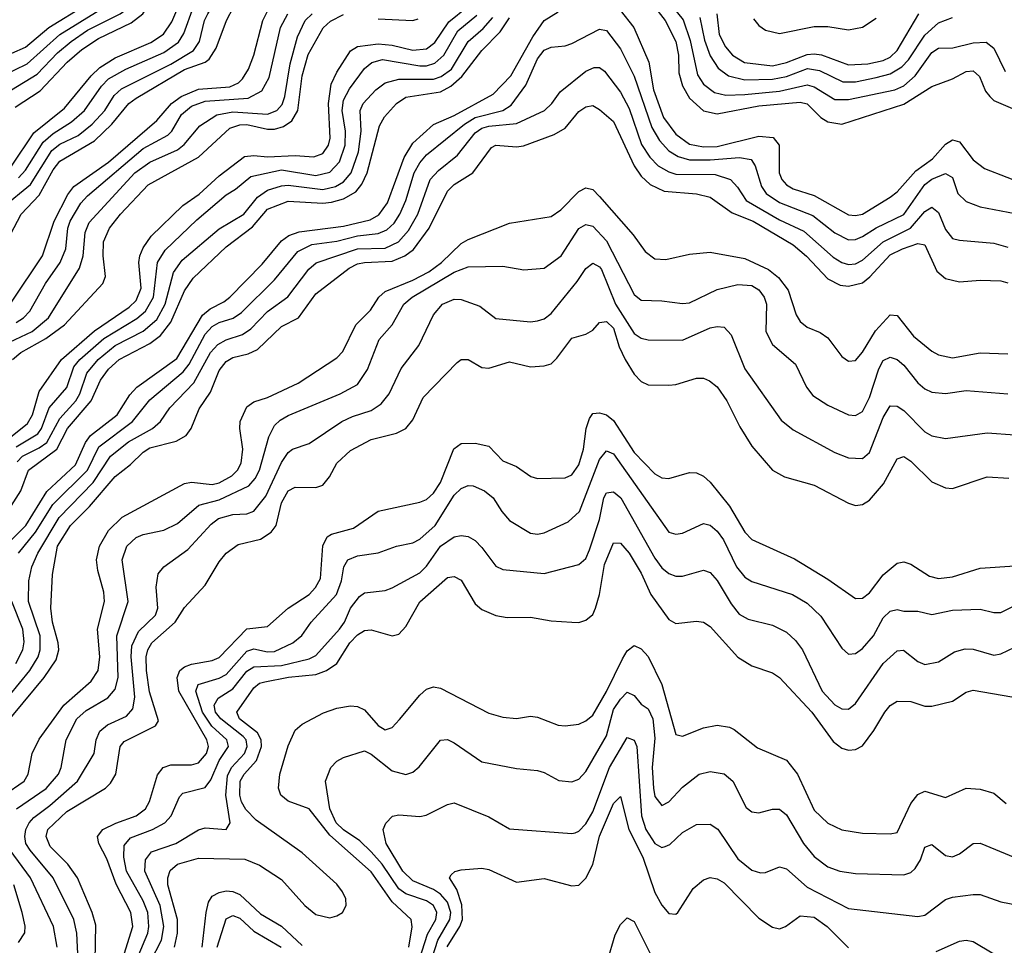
# Model space of a CAD drawing. Header units: inches. Extents: x 990535 to 1117859, y 769386 to 892122.
# Tile 911 of 1056: x 1065374 to 1068220, y 856755 to 859433. Entities that reach past the tile are written whole.
import ezdxf

# ---------------------------------------------------------------- set-up
doc = ezdxf.new("R2010")
doc.units = ezdxf.units.IN
doc.header["$MEASUREMENT"] = 0
doc.layers.add('B0865', color=7, linetype='Continuous')

msp = doc.modelspace()

# ---------------------------------------------------------------- linework, layer by layer
at = {"layer": 'B0865', "color": 5}
for points, elevation in [([(1065310, 859318.6), (1065390, 859352.9), (1065457.7, 859410), (1065564.3, 859475.7), (1065605.4, 859510), (1065617.8, 859530), (1065623.4, 859550), (1065626.6, 859630), (1065635.6, 859670), (1065722.6, 859837.4), (1065750.5, 859869.5), (1065899.6, 859970), (1065925.3, 859990), (1065933, 860000)], 4080), ([(1065323.8, 859270), (1065394.8, 859305.2), (1065489.9, 859390), (1065650.6, 859490), (1065665.2, 859510), (1065671.5, 859530), (1065675.3, 859610), (1065684.2, 859650), (1065750, 859791), (1065770, 859815), (1065830, 859861.1), (1065907.5, 859930), (1065971.5, 859970), (1065992.2, 859990), (1065996.5, 860000)], 4060), ([(1065324.8, 858890), (1065404.3, 858955.7), (1065466.2, 859053.8), (1065490, 859072.2), (1065542.1, 859097.9), (1065583, 859130), (1065620.1, 859170), (1065646.6, 859213.4), (1065667.6, 859232.4), (1065810, 859303.7), (1065876.4, 859343.6), (1065893.8, 859370), (1065908.1, 859430), (1065917.3, 859450), (1065990, 859570.5), (1066019.5, 859600.5), (1066089.5, 859650), (1066162.1, 859717.9), (1066210, 859750.8), (1066231, 859770), (1066244.4, 859790), (1066257, 859830), (1066278.2, 859950), (1066272.6, 860000)], 3940), ([(1065327.1, 858772.9), (1065377.7, 858870), (1065430, 858925.1), (1065470, 858998.1), (1065490, 859023), (1065590, 859082.1), (1065640.3, 859130), (1065689, 859190), (1065710, 859205.9), (1065850, 859288.6), (1065909.9, 859310), (1065921.1, 859318.9), (1065941.3, 859350), (1065971.2, 859430), (1066011.5, 859508.5), (1066035.8, 859544.2), (1066063.5, 859570), (1066170.6, 859649.4), (1066279.7, 859740.3), (1066298.1, 859761.9), (1066307.3, 859792.7), (1066317.5, 859942.5), (1066305.3, 860000)], 3920), ([(1065350, 859229.8), (1065424.5, 859275.5), (1065483.3, 859336.7), (1065522.8, 859370), (1065570, 859402.2), (1065664.3, 859450), (1065691.6, 859470), (1065716.1, 859510), (1065724.4, 859550), (1065729.1, 859610), (1065740.5, 859650), (1065790, 859752.4), (1065823, 859790), (1065880.9, 859839.1), (1065945.3, 859910), (1066016.7, 859943.3), (1066044.2, 859970), (1066053.6, 859990), (1066055.4, 860000)], 4040), ([(1065350, 859009.2), (1065414.8, 859105.2), (1065503, 859177), (1065579.9, 859270), (1065605.5, 859294.5), (1065650, 859322.1), (1065753, 859367), (1065789.1, 859390.9), (1065813.7, 859426.3), (1065897.4, 859622.6), (1065913.8, 859650), (1065950, 859684.9), (1066014.9, 859730), (1066068.6, 859790), (1066142.7, 859850), (1066162.7, 859877.3), (1066192.8, 859947.2), (1066204.3, 859990), (1066204.1, 860000)], 3980), ([(1065360, 859180), (1065433.1, 859226.9), (1065510.5, 859310), (1065553.1, 859346.9), (1065601.4, 859378.6), (1065696.1, 859423.9), (1065729.4, 859450), (1065755.2, 859490), (1065785.4, 859614.6), (1065814, 859686), (1065835.6, 859724.4), (1065859.7, 859750), (1065910.3, 859790), (1065951.8, 859848.2), (1065970, 859866.1), (1066050, 859901.8), (1066070, 859918.5), (1066091.1, 859948.9), (1066108.2, 860000)], 4020), ([(1065370, 858974.9), (1065390, 858997), (1065441.4, 859078.6), (1065470, 859103.7), (1065523.2, 859136.8), (1065560.9, 859170), (1065610, 859240.4), (1065630, 859261.3), (1065680.4, 859290), (1065790, 859338), (1065832.5, 859367.5), (1065847.6, 859392.4), (1065875.6, 859470), (1065950, 859610.1), (1065990, 859648), (1066057.3, 859690), (1066130, 859768.9), (1066177.1, 859802.9), (1066195, 859825), (1066212.8, 859867.2), (1066241.8, 859970), (1066240.3, 860000)], 3960), ([(1067193.8, 859553.8), (1067291.8, 859431.8), (1067312.1, 859372.1), (1067332.7, 859272.7), (1067350, 859246.1), (1067382.2, 859222.2), (1067414.6, 859214.6), (1067470, 859216.1), (1067570, 859226.2), (1067650, 859244.7), (1067670, 859238.9), (1067730, 859202.2), (1067770, 859201.6), (1067903.8, 859230), (1067930, 859240.9), (1067962.7, 859270), (1068010, 859337.7), (1068030, 859350.1), (1068071.1, 859351.1), (1068130, 859365.4), (1068168, 859368), (1068190.1, 859350.1), (1068222.8, 859282.8)], 3740), ([(1067070, 859511.7), (1067149.4, 859410), (1067192.4, 859310), (1067205.7, 859230), (1067235, 859150), (1067270, 859101.4), (1067310, 859072.9), (1067350, 859064.7), (1067390, 859065.7), (1067510, 859095.9), (1067551.8, 859091.8), (1067569.2, 859070), (1067569.4, 858990), (1067577, 858970), (1067590, 858954.6), (1067610, 858943.6), (1067670, 858924.4), (1067770, 858868.6), (1067790, 858866.2), (1067810, 858870.4), (1067890, 858919.3), (1067910, 858935), (1067964.3, 858995.7), (1068012.3, 859030), (1068050, 859072.3), (1068070, 859085.2), (1068090, 859079.6), (1068130, 859027.6), (1068162.6, 859002.6), (1068292, 858952)], 3680), ([(1067174.6, 859514.6), (1067239.1, 859430), (1067270.7, 859370), (1067278, 859330), (1067279, 859279), (1067290, 859241.3), (1067310, 859205.3), (1067350, 859169.4), (1067390, 859159.9), (1067510, 859183), (1067630, 859193.9), (1067650, 859189), (1067690, 859150.1), (1067710, 859137.6), (1067750, 859130.7), (1067930, 859188.3), (1068010, 859239.3), (1068070, 859261.1), (1068110, 859282.5), (1068130, 859285), (1068148.1, 859268.1), (1068165.8, 859225.8), (1068177.8, 859210), (1068190, 859199.1), (1068250, 859172.4)], 3720), ([(1065317.6, 858202.4), (1065395.8, 858264.2), (1065410.4, 858289.6), (1065430, 858357.5), (1065494.5, 858450), (1065590, 858532.3), (1065690, 858601.1), (1065710, 858620.7), (1065724.3, 858655.7), (1065718.1, 858730), (1065720.4, 858750), (1065730, 858773), (1065753.4, 858806.6), (1065844.7, 858895.3), (1065892.1, 858927.9), (1065950, 858981.2), (1066023.3, 859036.7), (1066050, 859040.2), (1066090, 859035.6), (1066170, 859039.5), (1066224.3, 859035.7), (1066250, 859045.3), (1066265.9, 859070), (1066271.4, 859090), (1066266.1, 859190), (1066274.1, 859245.9), (1066290, 859280.4), (1066330, 859342.4), (1066350, 859354.9), (1066410, 859362.9), (1066450, 859359), (1066510, 859344.5), (1066550, 859348), (1066573.5, 859366.5), (1066613.8, 859426.2), (1066669.1, 859470.9)], 3780), ([(1065327.5, 858492.5), (1065409.6, 858530.4), (1065456.6, 858570), (1065546.1, 858713.9), (1065556.9, 858750), (1065562.8, 858817.2), (1065574, 858846), (1065706.6, 858990), (1065750, 859021), (1065830, 859056.1), (1065848.8, 859071.2), (1065894.2, 859125.8), (1065943, 859157), (1065990, 859165.7), (1066090, 859159.5), (1066116.9, 859170), (1066132.3, 859187.7), (1066140.3, 859210), (1066155, 859305), (1066177, 859383), (1066198.7, 859430), (1066219.4, 859450)], 3840), ([(1065331.3, 857910), (1065390.9, 857969.1), (1065452.2, 858067.8), (1065534.8, 858145.2), (1065563.4, 858210), (1065578.3, 858230), (1065655.5, 858290), (1065692.2, 858347.8), (1065712.1, 858370), (1065827.4, 858452.6), (1065901.7, 858578.3), (1065923.7, 858596.3), (1065963.8, 858616.2), (1065981.1, 858630), (1066074.4, 858725.6), (1066130, 858793.2), (1066151.9, 858808.1), (1066181.1, 858818.9), (1066310, 858835.6), (1066386.3, 858853.7), (1066412, 858868), (1066436.8, 858903.2), (1066485.5, 859034.5), (1066510, 859075.6), (1066570.2, 859129.8), (1066630, 859155.4), (1066742.3, 859217.7), (1066793.4, 859270), (1066857, 859383), (1066890, 859430.7), (1066930, 859455.3)], 3680), ([(1065350, 858615.1), (1065439.8, 858750), (1065473.2, 858850), (1065513.1, 858926.9), (1065529.8, 858950.2), (1065630, 859020.5), (1065770, 859140.8), (1065812, 859190), (1065840.4, 859210), (1065890, 859231.4), (1065981.2, 859238.8), (1066006.3, 859250), (1066018.1, 859261.9), (1066034.9, 859290), (1066050.2, 859329.8), (1066076.2, 859430), (1066090, 859456.9)], 3880), ([(1065350, 858027), (1065376.5, 858070), (1065398.7, 858130), (1065480.8, 858190), (1065511.6, 858250), (1065579.8, 858330), (1065607.5, 858390), (1065630, 858421.8), (1065661.3, 858450), (1065750, 858496), (1065780.8, 858519.2), (1065810, 858557.5), (1065850, 858648.7), (1065875.4, 858684.6), (1065970, 858775.4), (1066046.9, 858833.1), (1066090, 858885), (1066150, 858908), (1066250, 858902), (1066275.2, 858904.8), (1066310, 858914.1), (1066345.4, 858934.6), (1066363, 858957), (1066378.1, 858990), (1066414.1, 859125.9), (1066428.2, 859151.8), (1066462.8, 859190), (1066490, 859208.4), (1066590, 859224.4), (1066619.8, 859240.2), (1066651.9, 859268.1), (1066710, 859343.8), (1066762.3, 859397.7), (1066790, 859438.5)], 3720), ([(1065352.3, 858450), (1065376.6, 858470), (1065449.3, 858510), (1065502.7, 858550), (1065613.7, 858670), (1065621.2, 858690), (1065614.9, 858750), (1065615.7, 858790), (1065632.8, 858830), (1065664.5, 858870), (1065745.1, 858954.9), (1065890, 859035.4), (1065980.8, 859119.2), (1066010, 859129), (1066030, 859129.9), (1066090, 859116.3), (1066110, 859115.9), (1066136.1, 859123.9), (1066159.9, 859140.1), (1066177.8, 859170), (1066190.2, 859270), (1066207.8, 859332.2), (1066250.5, 859409.5), (1066271.7, 859428.3), (1066310, 859447.5)], 3820), ([(1065363.2, 858196.8), (1065425.5, 858234.5), (1065436.6, 858250), (1065458.9, 858310), (1065510, 858368.7), (1065530, 858428.6), (1065547.3, 858450), (1065616.9, 858510), (1065711.7, 858568.3), (1065737.3, 858590), (1065760.1, 858630), (1065772.3, 858730), (1065794.4, 858765.6), (1065886.1, 858853.9), (1065970, 858926.4), (1065997.6, 858942.4), (1066041.4, 858978.6), (1066130, 858998.6), (1066230, 858982.2), (1066270, 858991.5), (1066298.4, 859021.6), (1066314.8, 859070), (1066315.4, 859110), (1066305.5, 859170), (1066310, 859199.8), (1066327.4, 859232.6), (1066370, 859291.2), (1066391.1, 859308.9), (1066422.6, 859317.4), (1066530, 859299.5), (1066550, 859299.4), (1066573.4, 859306.6), (1066599.8, 859330), (1066640, 859400), (1066694.7, 859445.3)], 3760), ([(1065363.7, 858556.3), (1065384.4, 858570), (1065402.9, 858590), (1065448.4, 858670), (1065490.9, 858730), (1065506.7, 858770), (1065512.4, 858830), (1065519, 858850), (1065550, 858902.1), (1065570, 858922.9), (1065730, 859059.6), (1065801.8, 859098.2), (1065813.4, 859110), (1065841.5, 859158.5), (1065870, 859182.4), (1065910, 859196.7), (1066033.9, 859206.1), (1066073.4, 859226.6), (1066094.3, 859265.7), (1066127.5, 859410), (1066148.7, 859450)], 3860), ([(1065366.1, 858153.9), (1065382.1, 858170), (1065430, 858194), (1065451.8, 858210), (1065490, 858278.7), (1065536, 858330), (1065547.2, 858350), (1065567.8, 858410), (1065600.5, 858450), (1065649.6, 858490), (1065730, 858531.7), (1065770, 858565.1), (1065794.2, 858610), (1065818.5, 858701.5), (1065843.4, 858736.6), (1065950, 858827.6), (1066021.8, 858870), (1066060.6, 858919.4), (1066090, 858939.8), (1066130, 858952.5), (1066150, 858953.9), (1066250, 858941.2), (1066286.7, 858950), (1066310, 858963.8), (1066331.4, 858990), (1066352.9, 859050), (1066360.3, 859110), (1066357.5, 859170), (1066366.5, 859190), (1066402.9, 859230), (1066430, 859250.1), (1066470, 859261), (1066570, 859260.8), (1066592, 859268), (1066621.5, 859290), (1066669.9, 859370), (1066713.3, 859406.7), (1066741.3, 859438.7)], 3740), ([(1067339.4, 859439.4), (1067353.4, 859373.4), (1067370, 859327.8), (1067392.4, 859292.4), (1067422.2, 859270), (1067470, 859259), (1067550, 859261), (1067590, 859268.7), (1067651.3, 859291.3), (1067685.7, 859285.7), (1067752.9, 859252.9), (1067790, 859252.7), (1067850, 859265), (1067890, 859276.3), (1067924.1, 859295.9), (1067943, 859317), (1067990, 859387.9), (1068030, 859423.8), (1068070, 859438.6)], 3760), ([(1067388.8, 859450), (1067395.9, 859390), (1067414, 859354), (1067434.3, 859330), (1067469.2, 859309.2), (1067550, 859299.6), (1067590, 859308.4), (1067650, 859331.9), (1067670, 859333.8), (1067691.4, 859331.4), (1067770, 859302.2), (1067825, 859305), (1067870, 859314.7), (1067890, 859324.7), (1067910, 859343.9), (1067972.6, 859450)], 3780), ([(1067495.1, 859435.1), (1067510, 859416.3), (1067530, 859402.3), (1067570, 859392.7), (1067670, 859413.2), (1067710, 859412.6), (1067770, 859403.2), (1067810, 859410.7), (1067850, 859437)], 3820), ([(1066410, 859434.9), (1066510, 859430), (1066525.2, 859434.8)], 3820), ([(1065369.7, 857890), (1065419.2, 857950), (1065469.6, 858030.4), (1065569.3, 858130), (1065602.4, 858197.6), (1065699.6, 858270), (1065750, 858333.2), (1065846, 858414), (1065863.5, 858436.5), (1065910, 858523.3), (1065930, 858545), (1065950, 858556.4), (1065990.4, 858569.6), (1066014.5, 858585.5), (1066110, 858679.9), (1066177.9, 858762.1), (1066218.1, 858781.9), (1066290, 858792.4), (1066350, 858807.9), (1066410, 858814.5), (1066435.3, 858824.7), (1066455.9, 858844.1), (1066472.3, 858870), (1066490, 858910), (1066514.4, 858990), (1066530, 859018.3), (1066550, 859042), (1066659.5, 859130), (1066690, 859149.4), (1066770.3, 859169.7), (1066794.5, 859185.5), (1066837.2, 859242.8), (1066870, 859319.6), (1066890, 859344.9), (1066910, 859352.8), (1066950, 859356.6), (1066970, 859363.9), (1067050, 859405.7), (1067070, 859401.3), (1067110, 859348.1), (1067149.6, 859269.6), (1067201.1, 859121.1), (1067223.5, 859083.5), (1067250, 859053.7), (1067276.8, 859036.8), (1067310, 859027.7), (1067370, 859027.2), (1067454.2, 859034.2), (1067487.8, 859027.8), (1067500.1, 859010), (1067518.3, 858950), (1067531.3, 858930), (1067570, 858904.2), (1067666.1, 858866.1), (1067730, 858816.6), (1067770, 858796), (1067790, 858796.6), (1067810, 858805.2), (1067849.4, 858830.6), (1067930, 858869.5), (1067990, 858956.1), (1068010, 858971.6), (1068050, 858988.1), (1068070, 858976.5), (1068085.9, 858930), (1068110, 858907.1), (1068150, 858891.7), (1068251.6, 858871.6)], 3660), ([(1065342.8, 857477.2), (1065402.8, 857550), (1065427, 857590), (1065433.1, 857610), (1065432.5, 857650), (1065399.3, 857750), (1065400.4, 857810), (1065408.8, 857850), (1065425.6, 857890), (1065487.3, 857992.7), (1065586.4, 858093.6), (1065635.9, 858170), (1065688.3, 858211.7), (1065757.3, 858250), (1065780.6, 858270), (1065808, 858310), (1065877.4, 858382.6), (1065924.9, 858470), (1065946.5, 858493.5), (1065970, 858506.3), (1066017.9, 858522.1), (1066041.9, 858538.1), (1066090, 858588.3), (1066149, 858631), (1066209.1, 858710.9), (1066230.7, 858729.3), (1066350, 858770.2), (1066430, 858771.7), (1066469.1, 858790), (1066497.2, 858822.8), (1066524.7, 858870), (1066560.1, 858970), (1066583.8, 858996.2), (1066639, 859041), (1066690, 859105.2), (1066710, 859118.4), (1066730, 859124.3), (1066810, 859132.1), (1066890.5, 859169.5), (1066911.6, 859190), (1066936.1, 859223.9), (1067010, 859283.6), (1067034.1, 859294.1), (1067050, 859293.9), (1067064.1, 859284.1), (1067110, 859223.3), (1067135.9, 859175.9), (1067171.6, 859071.6), (1067195.1, 859035.1), (1067219.6, 859010), (1067250, 858992.1), (1067270, 858986.1), (1067384.5, 858984.5), (1067428, 858970), (1067448.5, 858948.5), (1067473.3, 858910), (1067570, 858853.8), (1067640.7, 858820.7), (1067725.5, 858745.5), (1067750, 858730.1), (1067770, 858724.7), (1067790, 858726.8), (1067810, 858737.4), (1067869.9, 858790), (1067948.5, 858830), (1067990, 858878.1), (1068010, 858890.1), (1068030, 858874.6), (1068050, 858825.4), (1068070, 858800.1), (1068090, 858794.6), (1068190, 858786.2), (1068230, 858774.2)], 3640), ([(1065294.1, 857350), (1065444.6, 857530), (1065478.9, 857581.1), (1065486.4, 857610), (1065485, 857630), (1065468.7, 857690), (1065463.5, 857730), (1065468.1, 857828.1), (1065482.7, 857910), (1065520.2, 857970), (1065575.1, 858024.9), (1065650, 858111.6), (1065694, 858146), (1065730, 858181.3), (1065750, 858194.2), (1065826.1, 858213.9), (1065854.9, 858230), (1065868.9, 858250), (1065892.5, 858307.5), (1065925.1, 858354.9), (1065950, 858417.6), (1065970, 858444.1), (1065990, 858455.6), (1066034.3, 858465.7), (1066061.1, 858478.9), (1066130, 858545.4), (1066179.9, 858570), (1066230, 858639.4), (1066326, 858714), (1066350, 858726.2), (1066370, 858730.5), (1066450, 858733.8), (1066487.4, 858750), (1066511.9, 858768.1), (1066557.1, 858830), (1066610, 858937.1), (1066630, 858956.4), (1066684, 858990), (1066737.5, 859062.5), (1066750, 859070.1), (1066810, 859064.9), (1066830, 859067.4), (1066919, 859101), (1066950, 859118.5), (1066990, 859166.8), (1067010, 859180.9), (1067030, 859184.3), (1067050, 859172.9), (1067090, 859138.5), (1067150, 859010.1), (1067170, 858980.5), (1067195.8, 858955.8), (1067236.3, 858936.3), (1067330, 858928.6), (1067370, 858919.7), (1067433.5, 858873.5), (1067494.1, 858850), (1067610, 858781.1), (1067648.5, 858748.5), (1067710, 858683.2), (1067745.1, 858665.1), (1067770, 858661.6), (1067810, 858671.7), (1067831.6, 858688.4), (1067890, 858752.1), (1067925.2, 858770), (1067970, 858785.4), (1067990, 858781.2), (1068025.4, 858705.4), (1068050, 858684.3), (1068090, 858674.3), (1068150, 858679.3), (1068210, 858677.1), (1068230, 858671.1)], 3620), ([(1065327.8, 857190), (1065386.7, 857230), (1065397.8, 857250), (1065409.9, 857309.9), (1065430, 857351.8), (1065501.6, 857450), (1065580.5, 857519.5), (1065600.3, 857550), (1065605.4, 857590), (1065598.5, 857670), (1065618.6, 857750), (1065616.9, 857776.8), (1065599.5, 857839.5), (1065596, 857870), (1065604, 857910), (1065630, 857955.5), (1065670, 857993.9), (1065850, 858090.8), (1065870, 858094.6), (1065930, 858087.7), (1065950, 858093.2), (1065986.6, 858113.4), (1066003.4, 858130), (1066013.6, 858150), (1066018.8, 858190), (1066009.9, 858250), (1066011.2, 858270), (1066030, 858312.9), (1066050, 858327.7), (1066090, 858340.1), (1066178.5, 858381.5), (1066290, 858454.4), (1066307.5, 858472.5), (1066345.7, 858550), (1066387.9, 858592.1), (1066411.6, 858630), (1066430, 858646.3), (1066510, 858678.8), (1066556.5, 858703.5), (1066593.3, 858730), (1066650, 858785.5), (1066670, 858796.9), (1066790, 858843.9), (1066910, 858863.5), (1066937.7, 858882.3), (1066990, 858936), (1067010, 858946.1), (1067030, 858941), (1067050, 858921.7), (1067147.3, 858810), (1067182.1, 858762.1), (1067210, 858741.3), (1067241.3, 858738.7), (1067310, 858754.6), (1067370, 858760.1), (1067470, 858742.3), (1067538.6, 858710), (1067567.3, 858687.3), (1067595.1, 858650), (1067618.7, 858578.7), (1067630, 858559.2), (1067650, 858543.3), (1067687.7, 858527.7), (1067710, 858512.3), (1067750, 858458.2), (1067770, 858445), (1067790, 858447.1), (1067810, 858470.7), (1067847.5, 858532.5), (1067890, 858579.3), (1067910, 858577), (1067957.5, 858517.5), (1068010, 858473.4), (1068030, 858462.9), (1068070, 858454.2), (1068150, 858469.5), (1068230, 858466.1)], 3580), ([(1065364.7, 857150), (1065450, 857208.9), (1065485.7, 857250), (1065493.6, 857270), (1065507.5, 857350), (1065538.8, 857410), (1065565.7, 857434.3), (1065628.7, 857471.3), (1065650, 857496), (1065658.2, 857530), (1065654.3, 857650), (1065686.7, 857750), (1065669.9, 857870), (1065683.1, 857910), (1065710, 857934.8), (1065730, 857943.4), (1065790, 857956.4), (1065830, 857975.4), (1065891.6, 858028.4), (1065950, 858044.1), (1066035.6, 858084.4), (1066054.6, 858105.4), (1066066.6, 858130), (1066093.8, 858226.2), (1066110, 858258.4), (1066126.1, 858273.9), (1066150, 858287.5), (1066300.3, 858350), (1066350, 858377.7), (1066379.3, 858420.7), (1066412.3, 858507.7), (1066449.9, 858550.1), (1066484.2, 858610), (1066508.5, 858630), (1066630, 858701.9), (1066670, 858717.4), (1066770, 858719.3), (1066830.5, 858709.5), (1066890, 858713.9), (1066938.6, 858750), (1066990, 858828.7), (1067010, 858840.3), (1067030, 858835.3), (1067070, 858792.9), (1067150, 858637.8), (1067170, 858620.9), (1067230, 858619.8), (1067290, 858611.6), (1067310, 858613.8), (1067390, 858652.3), (1067450, 858666.9), (1067490, 858664.2), (1067510, 858651.7), (1067525.8, 858630), (1067532.6, 858610), (1067530.9, 858530.9), (1067550, 858493.1), (1067616.1, 858436.1), (1067648, 858370), (1067666, 858346), (1067710, 858317.2), (1067770, 858289.5), (1067790, 858288.2), (1067810, 858299.5), (1067830, 858339.7), (1067857, 858423), (1067870, 858447.1), (1067890, 858456.3), (1067910, 858450.1), (1067930, 858433.6), (1067970, 858382), (1067990, 858364.8), (1068010, 858355.3), (1068050, 858351.2), (1068110, 858360.4), (1068230, 858350.1)], 3560), ([(1065542.3, 856710), (1065538.6, 856790), (1065530.2, 856830), (1065470.7, 856950), (1065403.4, 857030), (1065391.5, 857050), (1065388.4, 857070), (1065391.4, 857090), (1065400.8, 857110), (1065414.8, 857125.2), (1065460.7, 857159.3), (1065540.9, 857230), (1065589.3, 857310), (1065594.2, 857350), (1065605.5, 857374.5), (1065627.3, 857392.7), (1065681.9, 857418.1), (1065700.8, 857439.2), (1065706.6, 857473.4), (1065696.1, 857590), (1065698.1, 857621.9), (1065717.2, 857662.8), (1065766.5, 857710), (1065772.5, 857730), (1065768.4, 857791.6), (1065774.3, 857830), (1065789.8, 857850), (1065859.9, 857900.1), (1065926.8, 857973.2), (1065948.7, 857990), (1065990, 858001.6), (1066030, 858003.8), (1066050, 858011.3), (1066085.4, 858054.6), (1066130, 858151.4), (1066150, 858180.8), (1066162, 858190), (1066210, 858206.8), (1066304.8, 858270), (1066335.3, 858284.7), (1066390, 858301.9), (1066418.9, 858321.1), (1066441.6, 858350), (1066476.5, 858423.5), (1066527.7, 858490), (1066570, 858579), (1066595.8, 858610), (1066630, 858623.8), (1066650, 858623), (1066703.6, 858603.6), (1066750, 858568.3), (1066850, 858558.3), (1066870, 858561.2), (1066890, 858567.5), (1066910, 858583), (1066984.8, 858675.2), (1067010, 858713.2), (1067030, 858728), (1067050, 858717.7), (1067055.1, 858710), (1067095.5, 858610), (1067150, 858525), (1067170, 858511.7), (1067190, 858507), (1067290, 858505.6), (1067370, 858541.3), (1067390, 858545.5), (1067410, 858543.2), (1067430, 858521.1), (1067470, 858422.9), (1067574.7, 858274.7), (1067610, 858246), (1067730, 858181.1), (1067770, 858165.5), (1067810, 858163.5), (1067830, 858181.2), (1067870, 858282.2), (1067890, 858315.4), (1067910, 858315.1), (1067930, 858302.4), (1067990, 858240.8), (1068010, 858228.8), (1068050, 858220.9), (1068170, 858237.9), (1068250, 858232.1)], 3540), ([(1065592, 856710), (1065593.9, 856813.9), (1065583.1, 856850), (1065540.6, 856950), (1065512.4, 856990), (1065461.5, 857041.5), (1065449.9, 857070), (1065455.2, 857090), (1065510, 857141.9), (1065621.9, 857210), (1065636.2, 857223.8), (1065651.5, 857250), (1065664.4, 857330), (1065675.2, 857344.8), (1065765.9, 857390), (1065775, 857405), (1065748.6, 857488.6), (1065740.5, 857550), (1065739.2, 857590), (1065743.5, 857610), (1065755.4, 857630), (1065822.6, 857690), (1065850, 857732.5), (1065910, 857796.6), (1065950, 857864.6), (1065970.6, 857890), (1066005.5, 857914.5), (1066070, 857930.5), (1066101, 857950), (1066114.8, 857970), (1066130, 858035.3), (1066150, 858069.6), (1066170, 858080.7), (1066230, 858079.9), (1066250, 858086.2), (1066269.2, 858110), (1066289.9, 858150), (1066330, 858186.7), (1066390, 858218.4), (1066463.2, 858236.8), (1066489.9, 858250.1), (1066510, 858275), (1066539.8, 858340.2), (1066638.7, 858441.3), (1066650, 858449.3), (1066670, 858449.4), (1066710, 858426.8), (1066730, 858425.1), (1066790, 858443.3), (1066850, 858428.8), (1066890, 858431.5), (1066910, 858437.3), (1066926.7, 858453.3), (1066970, 858511), (1067010, 858522.7), (1067030, 858534.5), (1067050, 858557.1), (1067070, 858559.6), (1067090, 858540.7), (1067106.4, 858486.4), (1067123.9, 858450), (1067150, 858407.3), (1067170, 858385.7), (1067190, 858376.8), (1067250, 858375.7), (1067270, 858377.4), (1067330, 858395.7), (1067350, 858395.8), (1067367.9, 858387.9), (1067390, 858370.2), (1067417.8, 858330), (1067455.2, 858255.2), (1067490, 858199.3), (1067550, 858129.3), (1067584.4, 858110), (1067670, 858086.6), (1067770, 858033.7), (1067790, 858027.9), (1067810, 858030.1), (1067830, 858042.4), (1067871.2, 858090), (1067910, 858162.7), (1067930, 858169.4), (1067950, 858155.3), (1068010, 858096.3), (1068050, 858078.3), (1068070, 858076.8), (1068170, 858110.1), (1068233.1, 858106.9)], 3520), ([(1065675.4, 856730), (1065700.6, 856810), (1065695.3, 856850), (1065652.4, 856932.4), (1065625.2, 857005.2), (1065602.2, 857050), (1065598.9, 857070), (1065613.6, 857090), (1065651, 857109), (1065710.4, 857129.6), (1065737.7, 857150), (1065748.9, 857171.1), (1065771.5, 857248.5), (1065788.6, 857270), (1065810, 857277.2), (1065870, 857277.7), (1065890, 857282.9), (1065913.5, 857310), (1065919.7, 857330), (1065914.9, 857350), (1065833.5, 857490), (1065828.4, 857530), (1065836.7, 857550), (1065850, 857561.1), (1065870, 857568.5), (1065930, 857578.7), (1065950, 857587.5), (1066030, 857670.9), (1066090, 857677.8), (1066149.9, 857730), (1066209.9, 857770), (1066228.4, 857790), (1066243.5, 857816.5), (1066249.7, 857910.3), (1066262.8, 857937.2), (1066275.1, 857944.9), (1066338.5, 857961.5), (1066410, 858010.6), (1066530, 858036.6), (1066550, 858045), (1066570, 858063.3), (1066590, 858094.4), (1066628.8, 858191.2), (1066650, 858207.1), (1066690, 858208.1), (1066730, 858199), (1066770, 858156.5), (1066810, 858140.6), (1066851.5, 858111.5), (1066870, 858105.8), (1066950, 858107.8), (1066970, 858115.7), (1066990, 858145.2), (1067003.1, 858190), (1067010.7, 858250), (1067020.7, 858279.3), (1067030, 858293.2), (1067050, 858295.5), (1067070, 858290.1), (1067090, 858273.3), (1067150, 858180.8), (1067210, 858118.9), (1067230, 858107.9), (1067250, 858105.4), (1067310, 858123.2), (1067330, 858121.7), (1067350, 858112.5), (1067370, 858094.7), (1067425.4, 858025.4), (1067470, 857950.1), (1067490, 857928.7), (1067613.2, 857873.2), (1067710, 857814.3), (1067790, 857758.1), (1067810, 857759.5), (1067830, 857774.6), (1067870, 857826.9), (1067910, 857860.6), (1067930, 857864.7), (1067950, 857857.8), (1068003.4, 857823.4), (1068030, 857816.4), (1068070, 857821.3), (1068150, 857845.9), (1068250, 857853.2)], 3480), ([(1065715.7, 856724.3), (1065743.8, 856790), (1065747.1, 856810), (1065743.5, 856850), (1065730, 856884), (1065682.6, 856970), (1065674.5, 857010), (1065675.9, 857044.1), (1065693.5, 857066.5), (1065757.3, 857090), (1065793.3, 857110), (1065811.7, 857130), (1065835.6, 857184.4), (1065845, 857195), (1065910, 857211.7), (1065925.8, 857234.2), (1065950, 857290), (1065977.3, 857330), (1065972, 857350), (1065929.2, 857389.2), (1065901.8, 857430), (1065882.9, 857490), (1065889.9, 857510), (1065950, 857527.9), (1065970, 857538.5), (1066030, 857606.2), (1066050, 857612.4), (1066090, 857603.8), (1066110, 857605.3), (1066163.2, 857630), (1066189, 857651), (1066215.8, 857690), (1066289.3, 857770), (1066304.2, 857810), (1066310.3, 857849.7), (1066322.3, 857870), (1066350, 857882.3), (1066409.4, 857890.6), (1066462.9, 857910), (1066510, 857919.3), (1066530, 857930.1), (1066574.7, 857970), (1066630, 858057.7), (1066650, 858076.9), (1066670, 858085.1), (1066684.1, 858084.1), (1066717.2, 858070), (1066742.2, 858050), (1066767, 858010), (1066790, 857984.1), (1066850, 857947.3), (1066870, 857944.7), (1066890, 857948.4), (1066959.4, 857980.6), (1066992, 858010), (1067050, 858160.5), (1067070, 858185.3), (1067090, 858177.2), (1067250, 857950.2), (1067270, 857944.6), (1067290, 857947.5), (1067350, 857975.4), (1067370, 857971), (1067390, 857953.4), (1067408.1, 857928.1), (1067446, 857850), (1067470, 857820.4), (1067490, 857807.6), (1067607.9, 857770), (1067650, 857745), (1067690, 857707), (1067750, 857614.4), (1067770, 857597.5), (1067790, 857599.4), (1067810, 857613.5), (1067841.5, 857650), (1067870, 857702.7), (1067890, 857721.7), (1067910, 857726.5), (1067930, 857721.3), (1067970, 857721.6), (1068010, 857712.3), (1068070, 857725), (1068150, 857727.2), (1068190, 857718.1), (1068210, 857718.2), (1068270, 857747.9)], 3460), ([(1065752, 856708), (1065783.3, 856770), (1065790.2, 856810), (1065779.2, 856870), (1065735.6, 856970), (1065737.3, 857002.7), (1065754.8, 857025.2), (1065825.4, 857050), (1065890, 857089), (1065910, 857094.6), (1065970, 857090.2), (1065981.6, 857110), (1065969.5, 857190), (1065974.2, 857245.8), (1065985.9, 857270), (1066023.9, 857310), (1066031.5, 857330), (1066027.9, 857350), (1066019.5, 857359.5), (1065954.9, 857410), (1065939.8, 857430), (1065935.9, 857450), (1065947.2, 857470), (1065990, 857497.6), (1066030, 857547.8), (1066050, 857560.3), (1066130, 857564.4), (1066210, 857584.1), (1066230, 857593.7), (1066297.8, 857670), (1066312.2, 857690), (1066330.3, 857730), (1066355.6, 857764.4), (1066370, 857775), (1066430, 857782), (1066450, 857789.5), (1066530, 857832.2), (1066550, 857851.6), (1066590, 857910.1), (1066630, 857936.6), (1066650, 857941), (1066670, 857937.4), (1066690, 857926), (1066710, 857906.4), (1066750, 857851.8), (1066770, 857842.3), (1066890, 857830.8), (1066990, 857856.3), (1067010, 857873.8), (1067020.6, 857899.4), (1067050, 857987.2), (1067062.2, 858050), (1067070, 858063.6), (1067090, 858066.5), (1067111.7, 858050), (1067210, 857874.8), (1067230, 857847.1), (1067250, 857830.7), (1067270, 857823), (1067290, 857822.6), (1067350, 857840.5), (1067370, 857833.2), (1067390, 857810.2), (1067430, 857742.7), (1067453.3, 857713.3), (1067479.1, 857699.1), (1067550, 857681.3), (1067590, 857661.1), (1067616.8, 857636.8), (1067636.6, 857610), (1067693.1, 857490), (1067730, 857451), (1067750, 857439.4), (1067770, 857438.6), (1067790, 857454.8), (1067870, 857570.7), (1067910, 857607.2), (1067928.5, 857608.5), (1067970, 857576.3), (1067990, 857567.1), (1068030, 857575.5), (1068075.8, 857604.3), (1068107.3, 857612.7), (1068130, 857611.7), (1068190, 857594.1), (1068210, 857598.4), (1068250, 857617.4)], 3440), ([(1065821, 856750), (1065829.8, 856790), (1065829.4, 856830), (1065802, 856930), (1065801.5, 856950), (1065808.5, 856971.5), (1065830.2, 856989.8), (1065890, 857007.2), (1066024.7, 857004.7), (1066067.2, 856987.2), (1066130, 856945.6), (1066197.4, 856870), (1066230, 856844.3), (1066270, 856835.1), (1066290, 856840.1), (1066306.9, 856850), (1066317.7, 856870), (1066315.9, 856890), (1066307.1, 856910), (1066290, 856932.5), (1066190, 857022.3), (1066057.4, 857117.4), (1066027.7, 857147.7), (1066015.2, 857170), (1066009.6, 857190), (1066010.7, 857230), (1066022.4, 857250), (1066058, 857290), (1066072.9, 857330), (1066071.4, 857350), (1066060.9, 857370), (1066009.4, 857410), (1066001, 857430), (1066050, 857499.6), (1066066.9, 857513.1), (1066082.3, 857517.7), (1066151.1, 857531.1), (1066230, 857538.9), (1066260.6, 857550), (1066289.9, 857570), (1066328, 857630), (1066350, 857653), (1066370, 857666.1), (1066390, 857667.9), (1066450, 857650.1), (1066470, 857655.3), (1066490, 857677.6), (1066530, 857748.9), (1066610, 857818.9), (1066630, 857822), (1066650, 857811.8), (1066690, 857742.9), (1066710, 857726.2), (1066750, 857709.3), (1066783.2, 857703.2), (1066850, 857704.3), (1066910, 857693.9), (1066970.2, 857690.2), (1066990, 857689.4), (1067010, 857695.3), (1067030, 857711.8), (1067038.6, 857730), (1067049.7, 857770.3), (1067063.7, 857856.3), (1067090, 857919), (1067110, 857918.4), (1067135.6, 857890), (1067170, 857832), (1067198.1, 857770), (1067250, 857697.6), (1067270, 857685.7), (1067330, 857692.8), (1067350, 857690.2), (1067370, 857677.4), (1067450, 857589.1), (1067490, 857563.5), (1067550, 857543), (1067570, 857530.1), (1067663.8, 857430), (1067724.8, 857344.8), (1067750, 857325.4), (1067770, 857319.8), (1067790, 857321.5), (1067810, 857332.7), (1067843.1, 857376.9), (1067874.4, 857430), (1067890, 857448.6), (1067910, 857461.2), (1067950, 857460.4), (1067990, 857447), (1068010, 857446.7), (1068070, 857461.2), (1068110, 857487.8), (1068130, 857493.5), (1068270, 857468.7)], 3420), ([(1065362.4, 857570), (1065382.5, 857610), (1065386.6, 857633.4), (1065382.4, 857670), (1065350.8, 857750)], 3660), ([(1066498.9, 856750), (1066508.4, 856808.4), (1066504.8, 856830), (1066450, 856880.6), (1066390, 856968), (1066270, 857074.1), (1066210, 857149.9), (1066150, 857172.4), (1066128.7, 857190), (1066122.1, 857210), (1066125.7, 857250), (1066150, 857332.6), (1066170, 857378), (1066190, 857394.6), (1066251.9, 857428.1), (1066290, 857441), (1066330, 857447.5), (1066350, 857446), (1066370, 857435.9), (1066410, 857390.6), (1066430, 857378.2), (1066439, 857381), (1066450, 857385.1), (1066471.8, 857408.2), (1066530, 857478.9), (1066550, 857496.2), (1066570, 857503), (1066590, 857498.6), (1066730, 857427.2), (1066770, 857415.1), (1066810, 857411.6), (1066850, 857418.4), (1066870, 857415.5), (1066930, 857392.3), (1066950, 857390.2), (1066990, 857395.1), (1067010, 857404.1), (1067030, 857421.1), (1067070, 857489.6), (1067115.9, 857584.1), (1067130, 857607.5), (1067150, 857622.8), (1067170, 857613.3), (1067190, 857590.9), (1067230, 857510.1), (1067270, 857364.7), (1067290, 857360.1), (1067350, 857384.1), (1067390, 857391.6), (1067425.8, 857385.8), (1067439.2, 857379.2), (1067506.8, 857326.8), (1067590, 857290.8), (1067621.7, 857250), (1067670, 857146.4), (1067710, 857108.8), (1067750, 857089.5), (1067810, 857079.5), (1067890, 857077.6), (1067910, 857081.7), (1067950, 857165.1), (1067970, 857191.1), (1067990, 857200.8), (1068050, 857183), (1068110, 857209.4), (1068150, 857207.3), (1068190, 857195.8), (1068225.4, 857165.4)], 3380), ([(1066490, 856592.2), (1066552.9, 856787.1), (1066576.1, 856830), (1066579.1, 856850), (1066569.9, 856870), (1066550, 856884.1), (1066490, 856903.9), (1066470, 856918.3), (1066421.2, 856990), (1066390, 857025.7), (1066357.3, 857057.3), (1066310, 857089.4), (1066288.9, 857110), (1066269.7, 857150), (1066258, 857230), (1066273.1, 857270), (1066290, 857287.9), (1066310, 857298.9), (1066370, 857318.1), (1066390, 857308.2), (1066450, 857260.1), (1066490.3, 857249.7), (1066510, 857256.4), (1066528.8, 857271.2), (1066590, 857348.2), (1066610, 857350.2), (1066630, 857341.3), (1066710, 857285.8), (1066810, 857267), (1066870, 857261), (1066890, 857255.2), (1066932.2, 857232.2), (1066970, 857227.9), (1066990, 857236.1), (1067010, 857257.7), (1067070, 857361.5), (1067090, 857437.2), (1067110, 857467.5), (1067130, 857487.7), (1067150, 857477.4), (1067170, 857453), (1067190, 857438.9), (1067204, 857410), (1067210, 857354), (1067201.7, 857270), (1067206.2, 857210), (1067210, 857185.8), (1067230, 857159.8), (1067250, 857170.2), (1067290, 857212.4), (1067337.7, 857250), (1067370, 857258), (1067410, 857251.5), (1067435.1, 857230), (1067473.8, 857153.8), (1067490, 857141.6), (1067510, 857138), (1067550, 857149.4), (1067570, 857148.6), (1067590, 857132.7), (1067639.7, 857050), (1067670, 857012), (1067710, 856982.7), (1067744.4, 856970), (1067790, 856963.3), (1067930, 856958.7), (1067950, 856965.9), (1067962.6, 856977.4), (1067977.8, 857002.2), (1067990, 857039.5), (1068010, 857047.1), (1068050, 857014.8), (1068070, 857010.8), (1068090, 857020.1), (1068130, 857050.2), (1068150, 857051), (1068250, 857009.4)], 3360), ([(1066544, 856650), (1066582.5, 856770), (1066617.5, 856830), (1066620.3, 856850), (1066610, 856880.5), (1066590, 856903.4), (1066570, 856916.4), (1066510, 856941.4), (1066480.8, 856970), (1066433.2, 857050), (1066424.6, 857090), (1066431.6, 857108.4), (1066450.9, 857129.1), (1066470, 857132.4), (1066530, 857127.8), (1066548.5, 857131.5), (1066610, 857162.4), (1066630, 857167.1), (1066730, 857126.8), (1066790, 857092.6), (1066970, 857078.2), (1066979, 857081), (1066990, 857085), (1067010, 857106.8), (1067030, 857141.6), (1067078.2, 857270), (1067130, 857356.6), (1067150, 857348.4), (1067157.7, 857330), (1067171.4, 857130), (1067183.8, 857090), (1067210, 857049.6), (1067230, 857038.1), (1067239.1, 857040.9), (1067252.9, 857047.1), (1067290, 857081.7), (1067330, 857104.8), (1067370, 857105.7), (1067391.5, 857091.5), (1067450, 857005.1), (1067490, 856972.9), (1067514.9, 856965.1), (1067530, 856966), (1067570, 856981.8), (1067590, 856976.8), (1067650, 856923.4), (1067770, 856862.2), (1067970, 856838.5), (1067990, 856842.9), (1068050, 856888.1), (1068070, 856894.7), (1068130, 856902), (1068150, 856902), (1068210, 856881.4), (1068290, 856865.5)], 3340), ([(1066609, 856751), (1066646.1, 856810), (1066654, 856830), (1066652.2, 856872.2), (1066637, 856917), (1066616.5, 856950), (1066621.1, 856958.9), (1066631.4, 856968.6), (1066650, 856973.7), (1066710, 856978.5), (1066730, 856975), (1066810, 856938.3), (1066890, 856948.2), (1066970, 856927.1), (1066990, 856929.4), (1067010, 856949.4), (1067030, 856988.7), (1067050, 857070.7), (1067090, 857165.8), (1067110, 857186), (1067134.3, 857090), (1067175.4, 857010), (1067210, 856907.6), (1067230, 856871.1), (1067250, 856847.3), (1067270, 856845.5), (1067276.4, 856850), (1067320.2, 856919.8), (1067350, 856944.7), (1067370, 856951.7), (1067390, 856947.4), (1067410, 856935.8), (1067510, 856834.2), (1067550, 856807.3), (1067570, 856803.2), (1067587.8, 856810), (1067630, 856840.1), (1067670, 856836.5), (1067708.2, 856810), (1067770, 856747.8)], 3320), ([(1065481.8, 856750), (1065471.7, 856810), (1065405.1, 856950), (1065346.3, 857030)], 3560), ([(1065370, 856763.2), (1065388.3, 856791.7), (1065389.3, 856810.7), (1065380.7, 856850), (1065356.4, 856930)], 3580), ([(1065901.3, 856750), (1065912.2, 856850), (1065919.8, 856880.2), (1065930, 856897.6), (1065950, 856908.4), (1065970, 856912.6), (1065990, 856911.3), (1066010, 856902.6), (1066070, 856846.1), (1066130, 856810.3), (1066190, 856755.1)], 3380), ([(1065944.3, 856750), (1065970, 856831.9), (1065990, 856841.7), (1066010, 856833.6), (1066050, 856796.6), (1066129.7, 856750)], 3360), ([(1067072.4, 856710), (1067094.7, 856785.3), (1067110, 856815.8), (1067130, 856834.3), (1067150, 856823.7), (1067196.9, 856730)], 3280), ([(1068022.6, 856737.4), (1068090, 856767.2), (1068110, 856770.1), (1068130, 856766.4), (1068190, 856730.9)], 3320)]:
    msp.add_lwpolyline(points, dxfattribs=dict(at, elevation=elevation))

doc.saveas('drawing.dxf')
